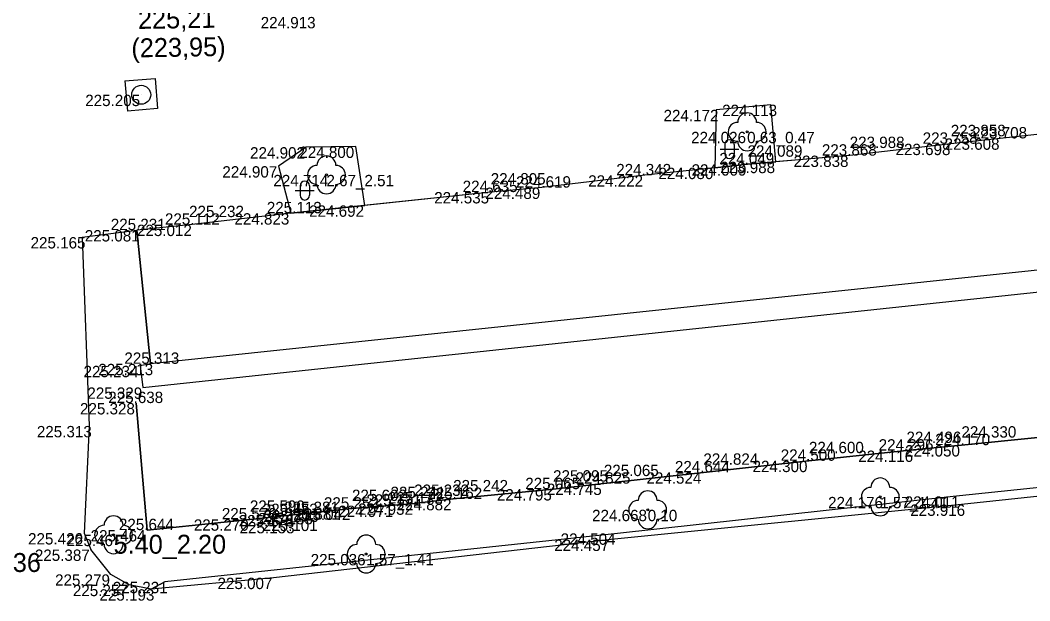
# Model space of a CAD drawing. Extents: x -599516 to -599132, y -1163668 to -1163119.
# Drawn here: x -599352.63 to -599325.96, y -1163502.77 to -1163487.44 of the extents above; entities that cross this region are included whole.
import ezdxf

# ---------------------------------------------------------------- set-up
doc = ezdxf.new("R2010")
doc.units = 0
for name, color, linetype in [('Bod-oznac1', 7, 'Continuous'), ('Bod-oznac2', 7, 'Continuous'), ('Bod-oznac3', 7, 'Continuous'), ('Bod-vyska1', 7, 'Continuous'), ('Bod-vyska2', 7, 'Continuous'), ('Bod-vyska3', 7, 'Continuous'), ('Z_cela-hrobu-dolni-linie', 7, 'Continuous'), ('Z_cela-hrobu-horni-linie', 7, 'Continuous'), ('Z_kanalizace-destova', 7, 'Continuous'), ('Z_kanalizace-znacky-sachta', 7, 'Continuous'), ('Z_komunikace', 7, 'Continuous'), ('Z_kultury-znacky', 7, 'Continuous'), ('Z_nove-stromy-prumer-kmene', 7, 'Continuous'), ('Z_obvod-kmene-spodek-ve-vysce1_2m', 7, 'Continuous'), ('Z_podzemni-obrys-sachty', 7, 'Continuous'), ('Z_stromy-kere', 7, 'Continuous'), ('Z_stromy-nove-vysazene', 7, 'Continuous'), ('Z_zdi-ohradni', 7, 'Continuous'), ('Z_zpevnene-plochy', 7, 'Continuous')]:
    doc.layers.add(name, color=color, linetype=linetype)

msp = doc.modelspace()

# ---------------------------------------------------------------- linework, layer by layer
at = {"layer": 'Bod-oznac1'}
for p, q in [((-599349.434, -1163489.404), (-599349.434, -1163489.404)), ((-599332.8, -1163489.668), (-599332.8, -1163489.668)), ((-599334.242, -1163489.803), (-599334.242, -1163489.803)), ((-599333.425, -1163490.384), (-599333.425, -1163490.384)), ((-599326.738, -1163490.558), (-599326.738, -1163490.558)), ((-599345.079, -1163490.789), (-599345.079, -1163490.789)), ((-599343.768, -1163490.774), (-599343.768, -1163490.774)), ((-599328.044, -1163490.699), (-599328.044, -1163490.699)), ((-599330.715, -1163491.012), (-599330.715, -1163491.012)), ((-599345.81, -1163491.291), (-599345.81, -1163491.291)), ((-599334.28, -1163491.332), (-599334.28, -1163491.332)), ((-599333.415, -1163491.241), (-599333.415, -1163491.241)), ((-599332.667, -1163491.175), (-599332.667, -1163491.175)), ((-599344.541, -1163491.521), (-599344.541, -1163491.521)), ((-599336.132, -1163491.532), (-599336.132, -1163491.532)), ((-599338.848, -1163491.857), (-599338.848, -1163491.857)), ((-599340.2, -1163491.975), (-599340.2, -1163491.975)), ((-599343.528, -1163492.327), (-599343.528, -1163492.327)), ((-599345.479, -1163492.534), (-599345.479, -1163492.534)), ((-599348.171, -1163492.837), (-599348.171, -1163492.837)), ((-599350.992, -1163493.164), (-599350.992, -1163493.164)), ((-599349.55, -1163492.98), (-599349.55, -1163492.98)), ((-599349.466, -1163496.565), (-599349.466, -1163496.565)), ((-599349.191, -1163496.512), (-599349.191, -1163496.512)), ((-599349.388, -1163497.136), (-599349.388, -1163497.136)), ((-599349.57, -1163497.548), (-599349.57, -1163497.548)), ((-599350.814, -1163498.153), (-599350.814, -1163498.153)), ((-599329.215, -1163498.803), (-599329.215, -1163498.803)), ((-599327.763, -1163498.66), (-599327.763, -1163498.66)), ((-599331.792, -1163499.072), (-599331.792, -1163499.072)), ((-599334.581, -1163499.378), (-599334.581, -1163499.378)), ((-599338.553, -1163499.822), (-599338.553, -1163499.822)), ((-599337.211, -1163499.677), (-599337.211, -1163499.677)), ((-599341.193, -1163500.08), (-599341.193, -1163500.08)), ((-599329.907, -1163500.027), (-599329.907, -1163500.027)), ((-599327.978, -1163500.013), (-599327.978, -1163500.013)), ((-599343.866, -1163500.336), (-599343.866, -1163500.336)), ((-599342.848, -1163500.258), (-599342.848, -1163500.258)), ((-599342.224, -1163500.2), (-599342.224, -1163500.2)), ((-599336.052, -1163500.368), (-599336.052, -1163500.368)), ((-599327.76, -1163500.228), (-599327.76, -1163500.228)), ((-599346.564, -1163500.62), (-599346.564, -1163500.62)), ((-599345.48, -1163500.506), (-599345.48, -1163500.506)), ((-599345.457, -1163500.688), (-599345.457, -1163500.688)), ((-599344.971, -1163500.452), (-599344.971, -1163500.452)), ((-599344.95, -1163500.629), (-599344.95, -1163500.629)), ((-599349.278, -1163500.904), (-599349.278, -1163500.904)), ((-599350.943, -1163500.984), (-599350.943, -1163500.984)), ((-599350.166, -1163501.027), (-599350.166, -1163501.027)), ((-599337.016, -1163501.155), (-599337.016, -1163501.155)), ((-599336.85, -1163500.991), (-599336.85, -1163500.991)), ((-599350.762, -1163501.417), (-599350.762, -1163501.417)), ((-599343.489, -1163501.535), (-599343.489, -1163501.535)), ((-599350.239, -1163502.073), (-599350.239, -1163502.073)), ((-599348.809, -1163502.27), (-599348.809, -1163502.27)), ((-599345.939, -1163502.162), (-599345.939, -1163502.162)), ((-599349.757, -1163502.348), (-599349.757, -1163502.348)), ((-599349.172, -1163502.467), (-599349.172, -1163502.467))]:
    msp.add_line(p, q, dxfattribs=at)
at = {"layer": 'Bod-oznac2'}
for p, q in [((-599326.738, -1163490.558), (-599326.738, -1163490.558)), ((-599328.044, -1163490.699), (-599328.044, -1163490.699)), ((-599330.715, -1163491.012), (-599330.715, -1163491.012)), ((-599333.415, -1163491.241), (-599333.415, -1163491.241)), ((-599336.132, -1163491.532), (-599336.132, -1163491.532)), ((-599338.848, -1163491.857), (-599338.848, -1163491.857)), ((-599340.2, -1163491.975), (-599340.2, -1163491.975)), ((-599345.479, -1163492.534), (-599345.479, -1163492.534)), ((-599348.171, -1163492.837), (-599348.171, -1163492.837)), ((-599349.55, -1163492.98), (-599349.55, -1163492.98)), ((-599349.191, -1163496.512), (-599349.191, -1163496.512)), ((-599349.57, -1163497.548), (-599349.57, -1163497.548)), ((-599329.215, -1163498.803), (-599329.215, -1163498.803)), ((-599327.763, -1163498.66), (-599327.763, -1163498.66)), ((-599331.792, -1163499.072), (-599331.792, -1163499.072)), ((-599334.581, -1163499.378), (-599334.581, -1163499.378)), ((-599338.553, -1163499.822), (-599338.553, -1163499.822)), ((-599337.211, -1163499.677), (-599337.211, -1163499.677)), ((-599341.193, -1163500.08), (-599341.193, -1163500.08)), ((-599343.866, -1163500.336), (-599343.866, -1163500.336)), ((-599342.848, -1163500.258), (-599342.848, -1163500.258)), ((-599342.224, -1163500.2), (-599342.224, -1163500.2)), ((-599346.564, -1163500.62), (-599346.564, -1163500.62)), ((-599345.48, -1163500.506), (-599345.48, -1163500.506)), ((-599345.457, -1163500.688), (-599345.457, -1163500.688)), ((-599344.971, -1163500.452), (-599344.971, -1163500.452)), ((-599344.95, -1163500.629), (-599344.95, -1163500.629)), ((-599349.278, -1163500.904), (-599349.278, -1163500.904))]:
    msp.add_line(p, q, dxfattribs=at)
at = {"layer": 'Bod-oznac3'}
for p, q in [((-599328.044, -1163490.699), (-599328.044, -1163490.699)), ((-599330.715, -1163491.012), (-599330.715, -1163491.012)), ((-599333.415, -1163491.241), (-599333.415, -1163491.241)), ((-599340.2, -1163491.975), (-599340.2, -1163491.975)), ((-599348.171, -1163492.837), (-599348.171, -1163492.837)), ((-599329.215, -1163498.803), (-599329.215, -1163498.803)), ((-599327.763, -1163498.66), (-599327.763, -1163498.66)), ((-599331.792, -1163499.072), (-599331.792, -1163499.072)), ((-599334.581, -1163499.378), (-599334.581, -1163499.378)), ((-599338.553, -1163499.822), (-599338.553, -1163499.822)), ((-599337.211, -1163499.677), (-599337.211, -1163499.677)), ((-599341.193, -1163500.08), (-599341.193, -1163500.08)), ((-599343.866, -1163500.336), (-599343.866, -1163500.336)), ((-599342.848, -1163500.258), (-599342.848, -1163500.258)), ((-599342.224, -1163500.2), (-599342.224, -1163500.2)), ((-599346.564, -1163500.62), (-599346.564, -1163500.62))]:
    msp.add_line(p, q, dxfattribs=at)
at = {"layer": 'Z_cela-hrobu-dolni-linie'}
for p, q in [((-599345.479, -1163492.534), (-599343.528, -1163492.327)), ((-599349.191, -1163496.512), (-599349.55, -1163492.98))]:
    msp.add_line(p, q, dxfattribs=at)
for points in [[(-599334.28, -1163491.332), (-599333.415, -1163491.241), (-599332.667, -1163491.175)], [(-599323.729, -1163498.259), (-599327.763, -1163498.66), (-599329.215, -1163498.803), (-599331.792, -1163499.072), (-599334.581, -1163499.378), (-599337.211, -1163499.677), (-599338.553, -1163499.822), (-599341.193, -1163500.08), (-599342.224, -1163500.2), (-599342.848, -1163500.258), (-599343.866, -1163500.336), (-599344.971, -1163500.452), (-599345.48, -1163500.506), (-599346.564, -1163500.62), (-599349.278, -1163500.904), (-599349.57, -1163497.548)]]:
    msp.add_lwpolyline(points, dxfattribs=at)
at = {"layer": 'Z_cela-hrobu-horni-linie'}
msp.add_line((-599336.132, -1163491.532), (-599338.848, -1163491.857), dxfattribs=at)
for points in [[(-599320.108, -1163489.871), (-599324.148, -1163490.276), (-599324.148, -1163490.276), (-599326.738, -1163490.558), (-599328.044, -1163490.699), (-599328.044, -1163490.699), (-599330.715, -1163491.012), (-599330.715, -1163491.012), (-599333.415, -1163491.241), (-599333.415, -1163491.241), (-599334.28, -1163491.332)], [(-599338.848, -1163491.857), (-599340.2, -1163491.975), (-599340.2, -1163491.975), (-599345.479, -1163492.534)], [(-599345.479, -1163492.534), (-599348.171, -1163492.837), (-599348.171, -1163492.837), (-599349.55, -1163492.98), (-599349.191, -1163496.512)], [(-599349.57, -1163497.548), (-599349.278, -1163500.904), (-599346.564, -1163500.62), (-599346.564, -1163500.62), (-599343.866, -1163500.336), (-599343.866, -1163500.336), (-599342.848, -1163500.258), (-599342.848, -1163500.258), (-599342.224, -1163500.2), (-599342.224, -1163500.2), (-599341.193, -1163500.08), (-599341.193, -1163500.08), (-599338.553, -1163499.822), (-599338.553, -1163499.822), (-599337.211, -1163499.677), (-599337.211, -1163499.677), (-599334.581, -1163499.378), (-599334.581, -1163499.378), (-599331.792, -1163499.072), (-599331.792, -1163499.072), (-599329.215, -1163498.803), (-599329.215, -1163498.803), (-599327.763, -1163498.66), (-599327.763, -1163498.66), (-599323.729, -1163498.259)]]:
    msp.add_lwpolyline(points, dxfattribs=at)
at = {"layer": 'Z_kanalizace-znacky-sachta'}
msp.add_circle((-599349.434, -1163489.404), 0.25, dxfattribs=at)
at = {"layer": 'Z_komunikace'}
msp.add_line((-599350.992, -1163493.164), (-599349.55, -1163492.98), dxfattribs=at)
for points in [[(-599324.148, -1163490.276), (-599326.738, -1163490.558), (-599328.044, -1163490.699), (-599330.715, -1163491.012), (-599332.667, -1163491.175), (-599332.8, -1163489.668), (-599334.242, -1163489.803), (-599334.28, -1163491.332), (-599336.132, -1163491.532), (-599338.848, -1163491.857), (-599340.2, -1163491.975), (-599343.528, -1163492.327), (-599343.768, -1163490.774), (-599345.079, -1163490.789), (-599345.81, -1163491.291), (-599345.479, -1163492.534), (-599348.171, -1163492.837), (-599349.55, -1163492.98)], [(-599350.992, -1163493.164), (-599350.814, -1163498.153), (-599350.943, -1163500.984), (-599350.762, -1163501.417)], [(-599288.845, -1163494.974), (-599289.012, -1163495.389), (-599289.317, -1163495.813), (-599289.661, -1163496.044), (-599290.123, -1163496.189), (-599298.576, -1163497.124), (-599308.193, -1163498.174), (-599317.901, -1163499.183), (-599327.76, -1163500.228), (-599337.016, -1163501.155), (-599345.939, -1163502.162), (-599349.172, -1163502.467), (-599349.757, -1163502.348), (-599350.239, -1163502.073), (-599350.762, -1163501.417)]]:
    msp.add_lwpolyline(points, dxfattribs=at)
at = {"layer": 'Z_kultury-znacky'}
for p, q in [((-599334.016, -1163490.717), (-599334.016, -1163490.967)), ((-599333.766, -1163490.717), (-599333.766, -1163490.967)), ((-599334.141, -1163490.842), (-599333.641, -1163490.842)), ((-599345.239, -1163491.81), (-599345.239, -1163492.06)), ((-599344.989, -1163491.81), (-599344.989, -1163492.06)), ((-599345.364, -1163491.935), (-599344.864, -1163491.935))]:
    msp.add_line(p, q, dxfattribs=at)
for centre, start, end in [((-599333.892, -1163490.717), 0, 180), ((-599333.892, -1163490.967), 180, 0), ((-599345.114, -1163491.81), 0, 180), ((-599345.114, -1163492.06), 180, 0)]:
    msp.add_arc(centre, 0.125, start, end, dxfattribs=at)
at = {"layer": 'Z_podzemni-obrys-sachty'}
msp.add_line((-599349.865, -1163489.038), (-599349.8, -1163489.835), dxfattribs=at)
msp.add_lwpolyline([(-599349.865, -1163489.038), (-599349.068, -1163488.973), (-599349.003, -1163489.77), (-599349.8, -1163489.835)], dxfattribs=at)
at = {"layer": 'Z_stromy-kere'}
for centre in [(-599333.425, -1163490.384), (-599344.541, -1163491.521), (-599329.907, -1163500.027), (-599350.166, -1163501.027), (-599343.489, -1163501.535)]:
    msp.add_circle(centre, 0.025, dxfattribs=at)
for centre, start, end in [((-599333.425, -1163490.134), 0, 180), ((-599333.675, -1163490.384), 90, 270), ((-599333.175, -1163490.384), 270, 90), ((-599333.425, -1163490.634), 180, 0), ((-599344.541, -1163491.271), 0, 180), ((-599344.791, -1163491.521), 90, 270), ((-599344.291, -1163491.521), 270, 90), ((-599344.541, -1163491.771), 180, 0), ((-599329.907, -1163499.777), 0, 180), ((-599330.157, -1163500.027), 90, 270), ((-599329.657, -1163500.027), 270, 90), ((-599329.907, -1163500.277), 180, 0), ((-599350.166, -1163500.777), 0, 180), ((-599350.416, -1163501.027), 90, 270), ((-599349.916, -1163501.027), 270, 90), ((-599343.489, -1163501.285), 0, 180), ((-599350.166, -1163501.277), 180, 0), ((-599343.739, -1163501.535), 90, 270), ((-599343.239, -1163501.535), 270, 90), ((-599343.489, -1163501.785), 180, 0)]:
    msp.add_arc(centre, 0.25, start, end, dxfattribs=at)
at = {"layer": 'Z_stromy-nove-vysazene'}
msp.add_circle((-599336.052, -1163500.368), 0.025, dxfattribs=at)
for centre, start, end in [((-599336.052, -1163500.118), 0, 180), ((-599336.302, -1163500.368), 90, 270), ((-599335.802, -1163500.368), 270, 90), ((-599336.052, -1163500.618), 180, 0)]:
    msp.add_arc(centre, 0.25, start, end, dxfattribs=at)
at = {"layer": 'Z_zdi-ohradni'}
msp.add_lwpolyline([(-599290.543, -1163490.858), (-599290.382, -1163490.798), (-599290.391, -1163490.301), (-599349.191, -1163496.512), (-599349.466, -1163496.565), (-599349.388, -1163497.136), (-599290.543, -1163490.858)], dxfattribs=at)
at = {"layer": 'Z_zpevnene-plochy'}
for points in [[(-599290.123, -1163496.189), (-599290.152, -1163496.064), (-599298.869, -1163496.952), (-599308.317, -1163497.968), (-599319.189, -1163499.1), (-599327.978, -1163500.013), (-599336.85, -1163500.991), (-599348.809, -1163502.27), (-599349.172, -1163502.467)], [(-599345.48, -1163500.506), (-599345.457, -1163500.688), (-599344.95, -1163500.629), (-599344.971, -1163500.452)], [(-599345.48, -1163500.506), (-599345.457, -1163500.688), (-599344.95, -1163500.629), (-599344.971, -1163500.452)]]:
    msp.add_lwpolyline(points, dxfattribs=at)

# ---------------------------------------------------------------- texts
at = {"layer": 'Bod-vyska1'}
for s, p in [('224.913', (-599346.278, -1163487.65)), ('225.205', (-599350.914, -1163489.704)), ('224.113', (-599334.085, -1163489.968)), ('224.172', (-599335.633, -1163490.103)), ('224.026', (-599334.905, -1163490.684)), ('223.608', (-599328.206, -1163490.858)), ('224.902', (-599346.559, -1163491.089)), ('224.800', (-599345.257, -1163491.074)), ('223.698', (-599329.503, -1163490.999)), ('223.838', (-599332.197, -1163491.312)), ('224.907', (-599347.291, -1163491.591)), ('224.080', (-599335.769, -1163491.632)), ('224.009', (-599334.893, -1163491.541)), ('223.988', (-599334.137, -1163491.475)), ('224.714', (-599345.943, -1163491.821)), ('224.222', (-599337.625, -1163491.832)), ('224.489', (-599340.341, -1163492.157)), ('224.535', (-599341.693, -1163492.275)), ('224.692', (-599344.998, -1163492.627)), ('224.823', (-599346.972, -1163492.834)), ('225.012', (-599349.547, -1163493.137)), ('225.165', (-599352.358, -1163493.464)), ('225.081', (-599350.926, -1163493.28)), ('225.234', (-599350.959, -1163496.865)), ('225.213', (-599350.569, -1163496.812)), ('225.329', (-599350.858, -1163497.436)), ('225.328', (-599351.052, -1163497.848)), ('225.313', (-599352.192, -1163498.453)), ('224.116', (-599330.489, -1163499.103)), ('224.050', (-599329.252, -1163498.96)), ('224.300', (-599333.281, -1163499.372)), ('224.524', (-599336.085, -1163499.678)), ('224.795', (-599340.036, -1163500.122)), ('224.745', (-599338.717, -1163499.977)), ('224.882', (-599342.686, -1163500.38)), ('224.176', (-599331.286, -1163500.327)), ('224.011', (-599329.261, -1163500.313)), ('225.042', (-599345.357, -1163500.636)), ('224.971', (-599344.227, -1163500.558)), ('224.932', (-599343.705, -1163500.5)), ('224.668', (-599337.522, -1163500.668)), ('223.916', (-599329.115, -1163500.528)), ('225.270', (-599348.045, -1163500.92)), ('225.178', (-599346.859, -1163500.806)), ('225.153', (-599346.835, -1163500.988)), ('225.135', (-599346.349, -1163500.752)), ('225.101', (-599346.222, -1163500.929)), ('225.464', (-599350.771, -1163501.204)), ('225.426', (-599352.425, -1163501.284)), ('225.46', (-599351.408, -1163501.327)), ('224.457', (-599338.522, -1163501.455)), ('224.504', (-599338.352, -1163501.291)), ('225.387', (-599352.245, -1163501.717)), ('225.036', (-599344.957, -1163501.835)), ('225.279', (-599351.711, -1163502.373)), ('225.231', (-599350.187, -1163502.57)), ('225.007', (-599347.419, -1163502.462)), ('225.257', (-599351.24, -1163502.648)), ('225.193', (-599350.538, -1163502.767))]:
    msp.add_text(s, height=0.3, dxfattribs=at).set_placement(p)
at = {"layer": 'Bod-vyska2'}
for s, p in [('223.708', (-599327.479, -1163490.558)), ('223.758', (-599328.786, -1163490.699)), ('223.868', (-599331.45, -1163491.012)), ('224.049', (-599334.16, -1163491.241)), ('224.342', (-599336.884, -1163491.532)), ('224.619', (-599339.531, -1163491.857)), ('224.635', (-599340.941, -1163491.975)), ('225.113', (-599346.116, -1163492.534)), ('225.231', (-599350.239, -1163492.98)), ('225.112', (-599348.808, -1163492.837)), ('225.313', (-599349.88, -1163496.512)), ('225.638', (-599350.305, -1163497.548)), ('224.296', (-599329.95, -1163498.803)), ('224.170', (-599328.457, -1163498.66)), ('224.500', (-599332.537, -1163499.072)), ('224.644', (-599335.333, -1163499.378)), ('225.065', (-599339.287, -1163499.822)), ('224.825', (-599337.957, -1163499.677)), ('225.162', (-599341.876, -1163500.08)), ('225.381', (-599345.66, -1163500.452)), ('225.252', (-599344.607, -1163500.336)), ('225.171', (-599343.486, -1163500.258)), ('225.172', (-599342.914, -1163500.2)), ('225.570', (-599347.305, -1163500.62)), ('225.373', (-599346.222, -1163500.506)), ('225.373', (-599346.199, -1163500.688)), ('225.381', (-599345.639, -1163500.629)), ('225.644', (-599350.024, -1163500.904))]:
    msp.add_text(s, height=0.3, dxfattribs=at).set_placement(p)
at = {"layer": 'Bod-vyska3'}
for s, p in [('223.858', (-599328.044, -1163490.499)), ('223.988', (-599330.715, -1163490.812)), ('224.089', (-599333.415, -1163491.041)), ('224.805', (-599340.2, -1163491.775)), ('225.232', (-599348.171, -1163492.637)), ('224.330', (-599327.763, -1163498.46)), ('224.496', (-599329.215, -1163498.603)), ('224.600', (-599331.792, -1163498.872)), ('224.824', (-599334.581, -1163499.178)), ('225.095', (-599338.553, -1163499.622)), ('225.065', (-599337.211, -1163499.477)), ('225.242', (-599341.193, -1163499.88)), ('225.602', (-599343.866, -1163500.136)), ('225.241', (-599342.848, -1163500.058)), ('225.232', (-599342.224, -1163500)), ('225.590', (-599346.564, -1163500.42))]:
    msp.add_text(s, height=0.3, dxfattribs=at).set_placement(p)
at = {"layer": 'Z_kanalizace-destova'}
for s, p in [(' 225,21', (-599349.703, -1163487.669)), ('(223,95)', (-599349.692, -1163488.419))]:
    msp.add_text(s, height=0.5, rotation=0.8872, dxfattribs=at).set_placement(p)
at = {"layer": 'Z_nove-stromy-prumer-kmene'}
msp.add_text('0.10', height=0.3, dxfattribs=at).set_placement((-599336.052, -1163500.668))
at = {"layer": 'Z_obvod-kmene-spodek-ve-vysce1_2m'}
for s, height, p in [('0.63_0.47', 0.3, (-599333.425, -1163490.684)), ('2.67_2.51', 0.3, (-599344.541, -1163491.821)), ('1.57_1.41', 0.3, (-599329.907, -1163500.327)), ('5.40_2.20', 0.5, (-599350.166, -1163501.527)), ('3.77_2.36', 0.5, (-599355.059, -1163502.01)), ('1.57_1.41', 0.3, (-599343.489, -1163501.835))]:
    msp.add_text(s, height=height, dxfattribs=at).set_placement(p)

doc.saveas('drawing.dxf')
